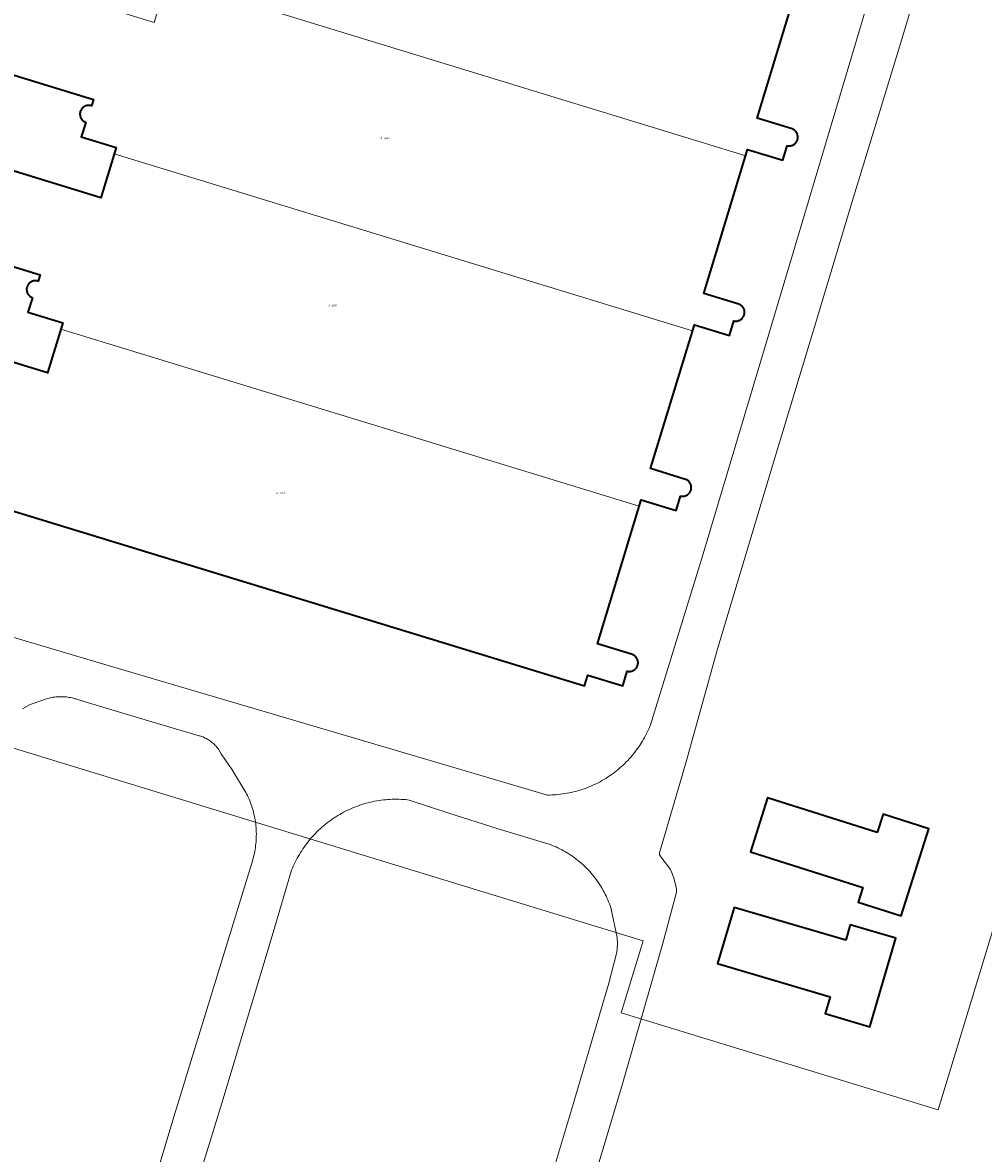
# Model space of a CAD drawing. Header units: metres. Extents: x 250001 to 257773, y 598992 to 609118.
# Tile 623 of 656: x 254031 to 254208, y 606197 to 606406. Entities that reach past the tile are written whole.
import ezdxf
from ezdxf.enums import TextEntityAlignment as Align
from ezdxf.lldxf.tags import DXFTag

# ---------------------------------------------------------------- set-up
doc = ezdxf.new("R2010")
doc.units = ezdxf.units.M
for name, color, linetype, lineweight in [('B-WE-GR-GROENVOORZIENING-GV', 252, 'Continuous', 18), ('B-WE-KG-GRENS_PERCEEL-G', 150, 'KG-PERCEEL', 18), ('B-WE-KG-GRENS_PERCEEL-S', 150, 'Continuous', 25), ('B-WE-OG-BEBOUWING-GV', 1, 'Continuous', 35), ('B-WE-OG-TERREIN_ERF-GV', 7, 'Continuous', 18), ('B-WE-VH-VERHARDING_GESLOTEN-GV', 252, 'Continuous', 18), ('X-XX-AL-REFERENTIE-G', 7, 'Continuous', 18)]:
    doc.layers.add(name, color=color, linetype=linetype, lineweight=lineweight)
doc.styles.add('NLCS-ISO', font='NLCS-ISO.ttf')
doc.styles.get("Standard").update_dxf_attribs({"font": 'NLCS-ISO.ttf'})
tags = doc.linetypes.add('KG-PERCEEL', pattern='A,5.5,-2,["P",Standard,S=1.8,R=0,X=-0.5,Y=-0.9],-2,5.5,-2,[5,NLCS.SHX,S=0.75,R=0,X=0,Y=0],-2', length=19).pattern_tags.tags
tags[6] = DXFTag(74, 10)

# ---------------------------------------------------------------- blocks, each defined once
blk = doc.blocks.new('SKG-PERCEELNUMMER-SO')
at = {"style": 'NLCS-ISO', "oblique": 10, "flags": 1}
blk.add_attdef('GEMEENTECODE', text='', height=1.8, dxfattribs=at).set_placement((0, 2.6), align=Align.MIDDLE_CENTER)
at = {"style": 'NLCS-ISO', "oblique": 10}
blk.add_attdef('SECTIE', text='', height=1.8, dxfattribs=at).set_placement((-0.5, 0), align=Align.MIDDLE_RIGHT)
blk.add_attdef('PERCEELNUMMER', text='', height=1.8, dxfattribs=at).set_placement((0.5, 0), align=Align.MIDDLE_LEFT)
blk = doc.blocks.new('BS2021-132-Xref-KAD-20210617')
at = {"layer": 'B-WE-KG-GRENS_PERCEEL-G', "flags": 128}
for points in [[(254256.194, 606302.798), (254231.381, 606310.39), (254199.46, 606205.41), (254141.068, 606223.264), (254145.104, 606236.537), (253935.426, 606300.662), (254012.312, 606553.421), (254013.901, 606592.727), (254013.157, 606592.954), (254014.385, 606623.481), (254007.646, 606657.241), (254016.856, 606687.692), (254018.196, 606723.557), (254027.42, 606754.086), (254030.357, 606832.912)], [(254057.556, 606413.792), (254055.102, 606405.718), (254020.523, 606416.309), (254015.613, 606400.158), (254043.899, 606391.496), (254043.521, 606390.348)], [(254164.019, 606381.14), (254057.556, 606413.792)], [(254172.572, 606386.077), (254166.12, 606388.056), (254173.824, 606413.41)], [(254042.517, 606387.295), (254042.211, 606387.433), (254041.941, 606387.632), (254041.717, 606387.882), (254041.551, 606388.173), (254041.448, 606388.493), (254041.415, 606388.827), (254041.451, 606389.161), (254041.556, 606389.479), (254041.725, 606389.769), (254041.95, 606390.018), (254042.222, 606390.214), (254042.529, 606390.35), (254042.857, 606390.419), (254043.193, 606390.418), (254043.521, 606390.348)], [(254042.517, 606387.295), (254041.639, 606384.624), (254048.091, 606382.649), (254047.74, 606381.495)], [(254172.572, 606386.077), (254172.881, 606385.921), (254173.149, 606385.703), (254173.364, 606385.433), (254173.517, 606385.123), (254173.6, 606384.788), (254173.61, 606384.442), (254173.545, 606384.103), (254173.41, 606383.785), (254173.21, 606383.503), (254172.954, 606383.271), (254172.654, 606383.098), (254172.325, 606382.994), (254171.981, 606382.962), (254171.638, 606383.004)], [(254047.74, 606381.495), (254045.286, 606373.422), (254010.703, 606384.009), (254005.794, 606367.86), (254034.082, 606359.201), (254033.704, 606358.053)], [(254164.019, 606381.14), (254164.369, 606382.293), (254170.82, 606380.315), (254171.638, 606383.004)], [(254154.209, 606348.868), (254047.74, 606381.495)], [(254162.764, 606353.807), (254156.312, 606355.785), (254164.019, 606381.14)], [(254032.7, 606355.001), (254032.394, 606355.139), (254032.123, 606355.337), (254031.9, 606355.588), (254031.733, 606355.879), (254031.631, 606356.199), (254031.597, 606356.533), (254031.633, 606356.866), (254031.738, 606357.185), (254031.907, 606357.475), (254032.132, 606357.724), (254032.405, 606357.92), (254032.712, 606358.056), (254033.04, 606358.125), (254033.376, 606358.124), (254033.704, 606358.053)], [(254032.7, 606355.001), (254031.821, 606352.329), (254038.273, 606350.355), (254037.922, 606349.201)], [(254162.764, 606353.807), (254163.073, 606353.651), (254163.341, 606353.433), (254163.556, 606353.163), (254163.709, 606352.853), (254163.792, 606352.518), (254163.802, 606352.172), (254163.737, 606351.833), (254163.602, 606351.515), (254163.402, 606351.233), (254163.146, 606351.001), (254162.846, 606350.828), (254162.517, 606350.724), (254162.173, 606350.692), (254161.83, 606350.734)], [(254037.922, 606349.201), (254035.469, 606341.129), (254000.883, 606351.712), (253995.973, 606335.565)], [(254154.209, 606348.868), (254154.56, 606350.022), (254161.013, 606348.044), (254161.83, 606350.734)], [(254144.399, 606316.595), (254037.922, 606349.201)], [(254152.954, 606321.535), (254146.502, 606323.512), (254154.209, 606348.868)], [(254022.821, 606322.729), (254022.003, 606320.038), (254028.456, 606318.064), (254027.851, 606316.075), (254134.334, 606283.486), (254134.939, 606285.474), (254141.391, 606283.499), (254142.209, 606286.189)], [(254152.954, 606321.535), (254153.263, 606321.379), (254153.531, 606321.161), (254153.747, 606320.891), (254153.899, 606320.581), (254153.983, 606320.246), (254153.992, 606319.9), (254153.928, 606319.561), (254153.792, 606319.243), (254153.592, 606318.961), (254153.336, 606318.728), (254153.037, 606318.556), (254152.707, 606318.451), (254152.363, 606318.42), (254152.02, 606318.462)], [(254144.399, 606316.595), (254144.75, 606317.749), (254151.202, 606315.773), (254152.02, 606318.462)], [(254143.143, 606289.262), (254136.691, 606291.238), (254144.399, 606316.595)], [(254143.143, 606289.262), (254143.451, 606289.106), (254143.72, 606288.888), (254143.935, 606288.618), (254144.088, 606288.308), (254144.171, 606287.973), (254144.18, 606287.627), (254144.116, 606287.288), (254143.98, 606286.97), (254143.78, 606286.688), (254143.525, 606286.456), (254143.225, 606286.283), (254142.896, 606286.179), (254142.552, 606286.147), (254142.209, 606286.189)]]:
    blk.add_lwpolyline(points, dxfattribs=at)
at = {"layer": 'B-WE-KG-GRENS_PERCEEL-S', "xscale": 0.2, "yscale": 0.2, "zscale": 0.2}
for p, values in [((254097.202, 606384.382), {'PERCEELNUMMER': '3263', 'SECTIE': 'A'}), ((254087.586, 606353.611), {'PERCEELNUMMER': '3264', 'SECTIE': 'A'}), ((254077.97, 606318.994), {'PERCEELNUMMER': '3265', 'SECTIE': 'A'})]:
    blk.add_blockref('SKG-PERCEELNUMMER-SO', p, dxfattribs=at).add_auto_attribs(values)
blk = doc.blocks.new('BS2021-132-Xref-BGT-GRIJS-20210617-aangepast')
at = {"layer": 'B-WE-GR-GROENVOORZIENING-GV', "flags": 128}
for points in [[(254051.439, 606179.924), (254058.71, 606204.089), (254072.241, 606248.245), (254073.054, 606250.854), (254073.165, 606251.202), (254073.268, 606251.552), (254073.364, 606251.904), (254073.452, 606252.258), (254073.532, 606252.614), (254073.604, 606252.971), (254073.668, 606253.33), (254073.725, 606253.691), (254073.774, 606254.053), (254073.814, 606254.415), (254073.847, 606254.778), (254073.872, 606255.143), (254073.888, 606255.507), (254073.897, 606255.872), (254073.898, 606256.237), (254073.891, 606256.601), (254073.875, 606256.966), (254073.852, 606257.33), (254073.821, 606257.694), (254073.782, 606258.056), (254073.735, 606258.418), (254073.68, 606258.779), (254073.617, 606259.138), (254073.546, 606259.496), (254073.467, 606259.852), (254073.381, 606260.207), (254073.287, 606260.56), (254073.185, 606260.91), (254073.075, 606261.258), (254072.958, 606261.603), (254072.833, 606261.946), (254072.701, 606262.286), (254072.562, 606262.624), (254072.415, 606262.957), (254072.26, 606263.288), (254072.099, 606263.615), (254071.978, 606263.849), (254069.445, 606268.038), (254067.449, 606270.992), (254066.905, 606271.814), (254066.769, 606271.998), (254066.628, 606272.178), (254066.479, 606272.352), (254066.326, 606272.521), (254066.166, 606272.685), (254066, 606272.843), (254065.829, 606272.995), (254065.653, 606273.141), (254065.472, 606273.281), (254065.286, 606273.414), (254065.095, 606273.541), (254064.901, 606273.661), (254064.702, 606273.774), (254064.499, 606273.88), (254064.293, 606273.979), (254064.083, 606274.071), (254063.87, 606274.155), (254063.655, 606274.232), (254063.437, 606274.302), (254063.391, 606274.315), (254054.624, 606276.844), (254042.363, 606280.538), (254040.654, 606281.075), (254040.486, 606281.126), (254040.228, 606281.199), (254039.968, 606281.263), (254039.706, 606281.32), (254039.443, 606281.368), (254039.178, 606281.409), (254038.912, 606281.442), (254038.645, 606281.467), (254038.378, 606281.484), (254038.11, 606281.493), (254037.842, 606281.494), (254037.574, 606281.487), (254037.307, 606281.472), (254037.04, 606281.449), (254036.773, 606281.419), (254036.508, 606281.38), (254036.245, 606281.333), (254035.982, 606281.278), (254035.722, 606281.216), (254035.463, 606281.146), (254032.271, 606280.03), (254030.83, 606279.288)], [(254124.578, 606180.801), (254131.96, 606205.375), (254138.82, 606228.75), (254140.268, 606234.437), (254140.404, 606235.861), (254140.35, 606237.128), (254139.175, 606242.634), (254139.049, 606243), (254138.915, 606243.364), (254138.774, 606243.724), (254138.625, 606244.082), (254138.469, 606244.437), (254138.306, 606244.788), (254138.135, 606245.136), (254137.958, 606245.48), (254137.773, 606245.82), (254137.581, 606246.157), (254137.383, 606246.49), (254137.177, 606246.818), (254136.965, 606247.142), (254136.746, 606247.462), (254136.521, 606247.777), (254136.289, 606248.087), (254136.051, 606248.392), (254135.806, 606248.693), (254135.556, 606248.988), (254135.299, 606249.278), (254135.037, 606249.563), (254134.768, 606249.842), (254134.494, 606250.116), (254134.214, 606250.384), (254133.929, 606250.646), (254133.639, 606250.902), (254133.343, 606251.152), (254133.042, 606251.396), (254132.736, 606251.634), (254132.426, 606251.865), (254132.11, 606252.09), (254131.79, 606252.308), (254131.466, 606252.52), (254131.137, 606252.725), (254130.804, 606252.923), (254130.467, 606253.114), (254130.126, 606253.298), (254129.782, 606253.475), (254129.434, 606253.645), (254129.082, 606253.808), (254128.727, 606253.963), (254128.37, 606254.111), (254128.009, 606254.252), (254127.645, 606254.385), (254127.58, 606254.408), (254118.4, 606257.181), (254109.154, 606260.095), (254102.058, 606262.459), (254101.758, 606262.492), (254101.353, 606262.53), (254100.947, 606262.56), (254100.541, 606262.582), (254100.135, 606262.597), (254099.728, 606262.603), (254099.321, 606262.601), (254098.915, 606262.591), (254098.509, 606262.573), (254098.103, 606262.547), (254097.698, 606262.513), (254097.293, 606262.471), (254096.889, 606262.421), (254096.487, 606262.364), (254096.086, 606262.298), (254095.686, 606262.224), (254095.287, 606262.143), (254094.891, 606262.054), (254094.496, 606261.957), (254094.103, 606261.852), (254093.712, 606261.74), (254093.323, 606261.62), (254092.937, 606261.492), (254092.554, 606261.356), (254092.173, 606261.214), (254091.795, 606261.063), (254091.42, 606260.906), (254091.049, 606260.741), (254090.681, 606260.568), (254090.316, 606260.389), (254089.954, 606260.202), (254089.597, 606260.008), (254089.243, 606259.808), (254088.894, 606259.6), (254088.548, 606259.385), (254088.207, 606259.164), (254087.87, 606258.936), (254087.538, 606258.702), (254087.21, 606258.461), (254086.887, 606258.214), (254086.57, 606257.96), (254086.257, 606257.7), (254085.949, 606257.434), (254085.647, 606257.162), (254085.35, 606256.884), (254085.059, 606256.6), (254084.773, 606256.311), (254084.493, 606256.016), (254084.219, 606255.716), (254083.951, 606255.41), (254083.689, 606255.099), (254083.433, 606254.783), (254083.183, 606254.462), (254082.94, 606254.136), (254082.703, 606253.806), (254082.473, 606253.471), (254082.249, 606253.131), (254082.032, 606252.787), (254081.822, 606252.439), (254081.619, 606252.087), (254081.422, 606251.731), (254081.233, 606251.371), (254081.051, 606251.007), (254080.876, 606250.64), (254080.708, 606250.269), (254080.548, 606249.896), (254080.395, 606249.519), (254076.996, 606238.085), (254067.538, 606206.634), (254057.346, 606173.545)]]:
    blk.add_lwpolyline(points, dxfattribs=at)
at = {"layer": 'B-WE-OG-BEBOUWING-GV', "flags": 128}
for points in [[(254015.613, 606400.158), (254043.899, 606391.496), (254043.521, 606390.348), (254043.47, 606390.364), (254043.36, 606390.392), (254043.248, 606390.411), (254043.135, 606390.424), (254043.022, 606390.428), (254042.909, 606390.424), (254042.796, 606390.412), (254042.685, 606390.392), (254042.575, 606390.364), (254042.467, 606390.329), (254042.362, 606390.286), (254042.26, 606390.236), (254042.162, 606390.179), (254042.069, 606390.115), (254041.98, 606390.044), (254041.896, 606389.968), (254041.818, 606389.885), (254041.746, 606389.798), (254041.68, 606389.706), (254041.621, 606389.609), (254041.569, 606389.508), (254041.524, 606389.404), (254041.487, 606389.297), (254041.457, 606389.188), (254041.435, 606389.076), (254041.421, 606388.964), (254041.415, 606388.851), (254041.417, 606388.737), (254041.427, 606388.624), (254041.444, 606388.512), (254041.47, 606388.402), (254041.503, 606388.294), (254041.545, 606388.188), (254041.593, 606388.085), (254041.648, 606387.987), (254041.71, 606387.892), (254041.779, 606387.802), (254041.854, 606387.717), (254041.935, 606387.637), (254042.021, 606387.563), (254042.112, 606387.496), (254042.208, 606387.435), (254042.307, 606387.381), (254042.411, 606387.334), (254042.517, 606387.295), (254041.639, 606384.624), (254048.091, 606382.649), (254045.286, 606373.422), (254010.703, 606384.009)], [(254005.794, 606367.86), (254034.082, 606359.201), (254033.704, 606358.053), (254033.651, 606358.069), (254033.541, 606358.097), (254033.429, 606358.117), (254033.317, 606358.129), (254033.203, 606358.133), (254033.09, 606358.129), (254032.977, 606358.117), (254032.866, 606358.097), (254032.756, 606358.069), (254032.648, 606358.034), (254032.543, 606357.991), (254032.442, 606357.941), (254032.344, 606357.884), (254032.25, 606357.82), (254032.161, 606357.749), (254032.078, 606357.673), (254032, 606357.591), (254031.928, 606357.503), (254031.862, 606357.411), (254031.803, 606357.314), (254031.751, 606357.213), (254031.706, 606357.109), (254031.669, 606357.002), (254031.639, 606356.893), (254031.617, 606356.782), (254031.603, 606356.669), (254031.597, 606356.556), (254031.599, 606356.442), (254031.609, 606356.33), (254031.627, 606356.218), (254031.653, 606356.107), (254031.686, 606355.999), (254031.727, 606355.893), (254031.775, 606355.791), (254031.831, 606355.692), (254031.893, 606355.597), (254031.962, 606355.507), (254032.037, 606355.422), (254032.118, 606355.343), (254032.204, 606355.269), (254032.295, 606355.202), (254032.391, 606355.141), (254032.49, 606355.087), (254032.594, 606355.04), (254032.7, 606355.001), (254031.821, 606352.329), (254038.273, 606350.355), (254035.469, 606341.129), (254000.883, 606351.712)], [(254027.851, 606316.075), (254134.334, 606283.486), (254134.939, 606285.474), (254141.391, 606283.499), (254142.209, 606286.189), (254142.288, 606286.172), (254142.401, 606286.156), (254142.514, 606286.148), (254142.627, 606286.147), (254142.74, 606286.155), (254142.853, 606286.17), (254142.964, 606286.194), (254143.073, 606286.225), (254143.179, 606286.264), (254143.283, 606286.31), (254143.383, 606286.363), (254143.479, 606286.424), (254143.571, 606286.491), (254143.657, 606286.564), (254143.739, 606286.643), (254143.814, 606286.728), (254143.884, 606286.818), (254143.946, 606286.912), (254144.003, 606287.011), (254144.052, 606287.113), (254144.093, 606287.219), (254144.127, 606287.327), (254144.153, 606287.437), (254144.172, 606287.549), (254144.183, 606287.662), (254144.185, 606287.775), (254144.18, 606287.889), (254144.167, 606288.001), (254144.145, 606288.113), (254144.116, 606288.223), (254144.08, 606288.33), (254144.035, 606288.434), (254143.984, 606288.536), (254143.926, 606288.633), (254143.86, 606288.726), (254143.789, 606288.814), (254143.711, 606288.896), (254143.628, 606288.974), (254143.54, 606289.045), (254143.447, 606289.109), (254143.349, 606289.167), (254143.248, 606289.218), (254143.143, 606289.262), (254136.691, 606291.238), (254144.75, 606317.749), (254151.202, 606315.773), (254152.02, 606318.462), (254152.101, 606318.445), (254152.214, 606318.429), (254152.327, 606318.42), (254152.44, 606318.42), (254152.553, 606318.428), (254152.666, 606318.443), (254152.777, 606318.467), (254152.886, 606318.498), (254152.992, 606318.537), (254153.096, 606318.583), (254153.196, 606318.637), (254153.292, 606318.697), (254153.383, 606318.764), (254153.47, 606318.837), (254153.551, 606318.917), (254153.627, 606319.001), (254153.696, 606319.091), (254153.759, 606319.186), (254153.815, 606319.284), (254153.864, 606319.387), (254153.905, 606319.492), (254153.939, 606319.6), (254153.966, 606319.711), (254153.984, 606319.823), (254153.995, 606319.936), (254153.997, 606320.049), (254153.992, 606320.162), (254153.978, 606320.275), (254153.957, 606320.387), (254153.928, 606320.496), (254153.891, 606320.604), (254153.847, 606320.708), (254153.795, 606320.809), (254153.737, 606320.906), (254153.672, 606320.999), (254153.6, 606321.087), (254153.523, 606321.17), (254153.439, 606321.247), (254153.351, 606321.318), (254153.258, 606321.383), (254153.16, 606321.44), (254153.059, 606321.491), (254152.954, 606321.535), (254146.502, 606323.512), (254154.56, 606350.022), (254161.013, 606348.044), (254161.83, 606350.734), (254161.91, 606350.717), (254162.022, 606350.701), (254162.135, 606350.693), (254162.249, 606350.692), (254162.362, 606350.7), (254162.474, 606350.716), (254162.585, 606350.739), (254162.694, 606350.77), (254162.801, 606350.809), (254162.905, 606350.855), (254163.005, 606350.909), (254163.101, 606350.969), (254163.192, 606351.036), (254163.279, 606351.109), (254163.36, 606351.188), (254163.436, 606351.273), (254163.505, 606351.363), (254163.568, 606351.457), (254163.624, 606351.556), (254163.673, 606351.658), (254163.714, 606351.764), (254163.749, 606351.872), (254163.775, 606351.982), (254163.793, 606352.094), (254163.804, 606352.207), (254163.807, 606352.321), (254163.801, 606352.434), (254163.788, 606352.547), (254163.766, 606352.658), (254163.738, 606352.768), (254163.701, 606352.875), (254163.657, 606352.979), (254163.605, 606353.081), (254163.547, 606353.178), (254163.481, 606353.271), (254163.41, 606353.359), (254163.332, 606353.442), (254163.249, 606353.519), (254163.161, 606353.59), (254163.068, 606353.655), (254162.97, 606353.712), (254162.869, 606353.763), (254162.764, 606353.807), (254156.312, 606355.785), (254164.369, 606382.293), (254170.82, 606380.315), (254171.638, 606383.004), (254171.718, 606382.987), (254171.83, 606382.971), (254171.943, 606382.963), (254172.057, 606382.962), (254172.17, 606382.97), (254172.282, 606382.986), (254172.393, 606383.009), (254172.502, 606383.04), (254172.609, 606383.079), (254172.713, 606383.125), (254172.813, 606383.179), (254172.909, 606383.239), (254173, 606383.306), (254173.087, 606383.379), (254173.168, 606383.458), (254173.244, 606383.543), (254173.313, 606383.633), (254173.376, 606383.727), (254173.432, 606383.826), (254173.481, 606383.928), (254173.523, 606384.034), (254173.556, 606384.142), (254173.583, 606384.252), (254173.601, 606384.364), (254173.612, 606384.477), (254173.615, 606384.591), (254173.609, 606384.704), (254173.596, 606384.817), (254173.574, 606384.928), (254173.545, 606385.038), (254173.509, 606385.145), (254173.465, 606385.249), (254173.413, 606385.351), (254173.355, 606385.448), (254173.29, 606385.541), (254173.218, 606385.629), (254173.14, 606385.712), (254173.057, 606385.789), (254172.969, 606385.86), (254172.876, 606385.924), (254172.778, 606385.982), (254172.677, 606386.033), (254172.572, 606386.077), (254166.12, 606388.056), (254174.174, 606414.563)]]:
    blk.add_lwpolyline(points, dxfattribs=at)
for points in [[(254188.226, 606256.465), (254168.04, 606262.891), (254164.873, 606252.944), (254185.606, 606246.344), (254184.743, 606243.632), (254192.659, 606241.113), (254197.761, 606257.142), (254189.299, 606259.835)], [(254182.435, 606236.619), (254161.867, 606242.662), (254158.828, 606232.317), (254179.545, 606226.23), (254178.628, 606223.112), (254186.881, 606220.687), (254191.674, 606237), (254183.273, 606239.468)]]:
    blk.add_lwpolyline(points, close=True, dxfattribs=at)
at = {"layer": 'B-WE-OG-TERREIN_ERF-GV', "flags": 128}
for points in [[(254204.969, 606443.566), (254192.377, 606401.403), (254183.852, 606373.52), (254176.656, 606349.639), (254169.421, 606325.704), (254158.892, 606290.501), (254152.93, 606269.084), (254148.137, 606252.744), (254148.14, 606252.355), (254148.387, 606251.973), (254150.186, 606249.633), (254150.762, 606248.12), (254151.265, 606246.095), (254151.29, 606245.481), (254148.693, 606235.875), (254141.325, 606210.163), (254128.368, 606166.916)], [(254001.718, 606300.597), (254044.977, 606287.731), (254105.303, 606269.904), (254127.5, 606263.377), (254127.904, 606263.381), (254128.308, 606263.394), (254128.712, 606263.415), (254129.115, 606263.443), (254129.517, 606263.48), (254129.919, 606263.524), (254130.32, 606263.576), (254130.72, 606263.637), (254131.118, 606263.705), (254131.515, 606263.781), (254131.91, 606263.865), (254132.304, 606263.957), (254132.696, 606264.056), (254133.085, 606264.163), (254133.473, 606264.278), (254133.858, 606264.401), (254134.24, 606264.531), (254134.62, 606264.669), (254134.998, 606264.814), (254135.372, 606264.967), (254135.743, 606265.127), (254136.111, 606265.294), (254136.475, 606265.469), (254136.836, 606265.65), (254137.194, 606265.839), (254137.547, 606266.035), (254137.897, 606266.238), (254138.242, 606266.448), (254138.584, 606266.665), (254138.92, 606266.888), (254139.253, 606267.118), (254139.581, 606267.354), (254139.904, 606267.597), (254140.222, 606267.846), (254140.535, 606268.102), (254140.843, 606268.363), (254141.146, 606268.631), (254141.443, 606268.905), (254141.735, 606269.184), (254142.022, 606269.469), (254142.302, 606269.76), (254142.578, 606270.056), (254142.846, 606270.358), (254143.109, 606270.665), (254143.366, 606270.977), (254143.617, 606271.294), (254143.861, 606271.616), (254144.099, 606271.943), (254144.33, 606272.274), (254144.555, 606272.61), (254144.773, 606272.95), (254144.984, 606273.295), (254145.189, 606273.643), (254145.386, 606273.996), (254145.577, 606274.352), (254145.76, 606274.713), (254145.936, 606275.076), (254146.105, 606275.444), (254146.267, 606275.814), (254146.421, 606276.188), (254146.474, 606276.32), (254156.012, 606307.187), (254172.995, 606364.095), (254190.115, 606421.63)], [(254174.174, 606414.563), (254166.12, 606388.056), (254172.572, 606386.077), (254172.677, 606386.033), (254172.778, 606385.982), (254172.876, 606385.924), (254172.969, 606385.86), (254173.057, 606385.789), (254173.14, 606385.712), (254173.218, 606385.629), (254173.29, 606385.541), (254173.355, 606385.448), (254173.413, 606385.351), (254173.465, 606385.249), (254173.509, 606385.145), (254173.545, 606385.038), (254173.574, 606384.928), (254173.596, 606384.817), (254173.609, 606384.704), (254173.615, 606384.591), (254173.612, 606384.477), (254173.601, 606384.364), (254173.583, 606384.252), (254173.556, 606384.142), (254173.523, 606384.034), (254173.481, 606383.928), (254173.432, 606383.826), (254173.376, 606383.727), (254173.313, 606383.633), (254173.244, 606383.543), (254173.168, 606383.458), (254173.087, 606383.379), (254173, 606383.306), (254172.909, 606383.239), (254172.813, 606383.179), (254172.713, 606383.125), (254172.609, 606383.079), (254172.502, 606383.04), (254172.393, 606383.009), (254172.282, 606382.986), (254172.17, 606382.97), (254172.057, 606382.962), (254171.943, 606382.963), (254171.83, 606382.971), (254171.718, 606382.987), (254171.638, 606383.004), (254170.82, 606380.315), (254164.369, 606382.293), (254156.312, 606355.785), (254162.764, 606353.807), (254162.869, 606353.763), (254162.97, 606353.712), (254163.068, 606353.655), (254163.161, 606353.59), (254163.249, 606353.519), (254163.332, 606353.442), (254163.41, 606353.359), (254163.481, 606353.271), (254163.547, 606353.178), (254163.605, 606353.081), (254163.657, 606352.979), (254163.701, 606352.875), (254163.738, 606352.768), (254163.766, 606352.658), (254163.788, 606352.547), (254163.801, 606352.434), (254163.807, 606352.321), (254163.804, 606352.207), (254163.793, 606352.094), (254163.775, 606351.982), (254163.749, 606351.872), (254163.714, 606351.764), (254163.673, 606351.658), (254163.624, 606351.556), (254163.568, 606351.457), (254163.505, 606351.363), (254163.436, 606351.273), (254163.36, 606351.188), (254163.279, 606351.109), (254163.192, 606351.036), (254163.101, 606350.969), (254163.005, 606350.909), (254162.905, 606350.855), (254162.801, 606350.809), (254162.694, 606350.77), (254162.585, 606350.739), (254162.474, 606350.716), (254162.362, 606350.7), (254162.249, 606350.692), (254162.135, 606350.693), (254162.022, 606350.701), (254161.91, 606350.717), (254161.83, 606350.734), (254161.013, 606348.044), (254154.56, 606350.022), (254146.502, 606323.512), (254152.954, 606321.535), (254153.059, 606321.491), (254153.16, 606321.44), (254153.258, 606321.383), (254153.351, 606321.318), (254153.439, 606321.247), (254153.523, 606321.17), (254153.6, 606321.087), (254153.672, 606320.999), (254153.737, 606320.906), (254153.795, 606320.809), (254153.847, 606320.708), (254153.891, 606320.604), (254153.928, 606320.496), (254153.957, 606320.387), (254153.978, 606320.275), (254153.992, 606320.162), (254153.997, 606320.049), (254153.995, 606319.936), (254153.984, 606319.823), (254153.966, 606319.711), (254153.939, 606319.6), (254153.905, 606319.492), (254153.864, 606319.387), (254153.815, 606319.284), (254153.759, 606319.186), (254153.696, 606319.091), (254153.627, 606319.001), (254153.551, 606318.917), (254153.47, 606318.837), (254153.383, 606318.764), (254153.292, 606318.697), (254153.196, 606318.637), (254153.096, 606318.583), (254152.992, 606318.537), (254152.886, 606318.498), (254152.777, 606318.467), (254152.666, 606318.443), (254152.553, 606318.428), (254152.44, 606318.42), (254152.327, 606318.42), (254152.214, 606318.429), (254152.101, 606318.445), (254152.02, 606318.462), (254151.202, 606315.773), (254144.75, 606317.749), (254136.691, 606291.238), (254143.143, 606289.262), (254143.248, 606289.218), (254143.349, 606289.167), (254143.447, 606289.109), (254143.54, 606289.045), (254143.628, 606288.974), (254143.711, 606288.896), (254143.789, 606288.814), (254143.86, 606288.726), (254143.926, 606288.633), (254143.984, 606288.536), (254144.035, 606288.434), (254144.08, 606288.33), (254144.116, 606288.223), (254144.145, 606288.113), (254144.167, 606288.001), (254144.18, 606287.889), (254144.185, 606287.775), (254144.183, 606287.662), (254144.172, 606287.549), (254144.153, 606287.437), (254144.127, 606287.327), (254144.093, 606287.219), (254144.052, 606287.113), (254144.003, 606287.011), (254143.946, 606286.912), (254143.884, 606286.818), (254143.814, 606286.728), (254143.739, 606286.643), (254143.657, 606286.564), (254143.571, 606286.491), (254143.479, 606286.424), (254143.383, 606286.363), (254143.283, 606286.31), (254143.179, 606286.264), (254143.073, 606286.225), (254142.964, 606286.194), (254142.853, 606286.17), (254142.74, 606286.155), (254142.627, 606286.147), (254142.514, 606286.148), (254142.401, 606286.156), (254142.288, 606286.172), (254142.209, 606286.189), (254141.391, 606283.499), (254134.939, 606285.474), (254134.334, 606283.486), (254027.851, 606316.075)], [(254000.883, 606351.712), (254035.469, 606341.129), (254038.273, 606350.355), (254031.821, 606352.329), (254032.7, 606355.001), (254032.594, 606355.04), (254032.49, 606355.087), (254032.391, 606355.141), (254032.295, 606355.202), (254032.204, 606355.269), (254032.118, 606355.343), (254032.037, 606355.422), (254031.962, 606355.507), (254031.893, 606355.597), (254031.831, 606355.692), (254031.775, 606355.791), (254031.727, 606355.893), (254031.686, 606355.999), (254031.653, 606356.107), (254031.627, 606356.218), (254031.609, 606356.33), (254031.599, 606356.442), (254031.597, 606356.556), (254031.603, 606356.669), (254031.617, 606356.782), (254031.639, 606356.893), (254031.669, 606357.002), (254031.706, 606357.109), (254031.751, 606357.213), (254031.803, 606357.314), (254031.862, 606357.411), (254031.928, 606357.503), (254032, 606357.591), (254032.078, 606357.673), (254032.161, 606357.749), (254032.25, 606357.82), (254032.344, 606357.884), (254032.442, 606357.941), (254032.543, 606357.991), (254032.648, 606358.034), (254032.756, 606358.069), (254032.866, 606358.097), (254032.977, 606358.117), (254033.09, 606358.129), (254033.203, 606358.133), (254033.317, 606358.129), (254033.429, 606358.117), (254033.541, 606358.097), (254033.651, 606358.069), (254033.704, 606358.053), (254034.082, 606359.201), (254005.794, 606367.86)], [(254010.703, 606384.009), (254045.286, 606373.422), (254048.091, 606382.649), (254041.639, 606384.624), (254042.517, 606387.295), (254042.411, 606387.334), (254042.307, 606387.381), (254042.208, 606387.435), (254042.112, 606387.496), (254042.021, 606387.563), (254041.935, 606387.637), (254041.854, 606387.717), (254041.779, 606387.802), (254041.71, 606387.892), (254041.648, 606387.987), (254041.593, 606388.085), (254041.545, 606388.188), (254041.503, 606388.294), (254041.47, 606388.402), (254041.444, 606388.512), (254041.427, 606388.624), (254041.417, 606388.737), (254041.415, 606388.851), (254041.421, 606388.964), (254041.435, 606389.076), (254041.457, 606389.188), (254041.487, 606389.297), (254041.524, 606389.404), (254041.569, 606389.508), (254041.621, 606389.609), (254041.68, 606389.706), (254041.746, 606389.798), (254041.818, 606389.885), (254041.896, 606389.968), (254041.98, 606390.044), (254042.069, 606390.115), (254042.162, 606390.179), (254042.26, 606390.236), (254042.362, 606390.286), (254042.467, 606390.329), (254042.575, 606390.364), (254042.685, 606390.392), (254042.796, 606390.412), (254042.909, 606390.424), (254043.022, 606390.428), (254043.135, 606390.424), (254043.248, 606390.411), (254043.36, 606390.392), (254043.47, 606390.364), (254043.521, 606390.348), (254043.899, 606391.496), (254015.613, 606400.158)]]:
    blk.add_lwpolyline(points, dxfattribs=at)
for points in [[(254188.226, 606256.465), (254189.299, 606259.835), (254197.761, 606257.142), (254192.659, 606241.113), (254184.743, 606243.632), (254185.606, 606246.344), (254164.873, 606252.944), (254168.04, 606262.891)], [(254182.435, 606236.619), (254183.273, 606239.468), (254191.674, 606237), (254186.881, 606220.687), (254178.628, 606223.112), (254179.545, 606226.23), (254158.828, 606232.317), (254161.867, 606242.662)]]:
    blk.add_lwpolyline(points, close=True, dxfattribs=at)
at = {"layer": 'B-WE-VH-VERHARDING_GESLOTEN-GV', "flags": 128}
for points in [[(254128.368, 606166.916), (254141.325, 606210.163), (254148.693, 606235.875), (254151.29, 606245.481), (254151.265, 606246.095), (254150.762, 606248.12), (254150.186, 606249.633), (254148.387, 606251.973), (254148.14, 606252.355), (254148.137, 606252.744), (254152.93, 606269.084), (254158.892, 606290.501), (254169.421, 606325.704), (254176.656, 606349.639), (254183.852, 606373.52), (254192.377, 606401.403), (254204.969, 606443.566)], [(254190.115, 606421.63), (254172.995, 606364.095), (254156.012, 606307.187), (254146.474, 606276.32), (254146.421, 606276.188), (254146.267, 606275.814), (254146.105, 606275.444), (254145.936, 606275.076), (254145.76, 606274.713), (254145.577, 606274.352), (254145.386, 606273.996), (254145.189, 606273.643), (254144.984, 606273.295), (254144.773, 606272.95), (254144.555, 606272.61), (254144.33, 606272.274), (254144.099, 606271.943), (254143.861, 606271.616), (254143.617, 606271.294), (254143.366, 606270.977), (254143.109, 606270.665), (254142.846, 606270.358), (254142.578, 606270.056), (254142.302, 606269.76), (254142.022, 606269.469), (254141.735, 606269.184), (254141.443, 606268.905), (254141.146, 606268.631), (254140.843, 606268.363), (254140.535, 606268.102), (254140.222, 606267.846), (254139.904, 606267.597), (254139.581, 606267.354), (254139.253, 606267.118), (254138.92, 606266.888), (254138.584, 606266.665), (254138.242, 606266.448), (254137.897, 606266.238), (254137.547, 606266.035), (254137.194, 606265.839), (254136.836, 606265.65), (254136.475, 606265.469), (254136.111, 606265.294), (254135.743, 606265.127), (254135.372, 606264.967), (254134.998, 606264.814), (254134.62, 606264.669), (254134.24, 606264.531), (254133.858, 606264.401), (254133.473, 606264.278), (254133.085, 606264.163), (254132.696, 606264.056), (254132.304, 606263.957), (254131.91, 606263.865), (254131.515, 606263.781), (254131.118, 606263.705), (254130.72, 606263.637), (254130.32, 606263.576), (254129.919, 606263.524), (254129.517, 606263.48), (254129.115, 606263.443), (254128.712, 606263.415), (254128.308, 606263.394), (254127.904, 606263.381), (254127.5, 606263.377), (254105.303, 606269.904), (254044.977, 606287.731), (254001.718, 606300.597)], [(254030.83, 606279.288), (254032.271, 606280.03), (254035.463, 606281.146), (254035.722, 606281.216), (254035.982, 606281.278), (254036.245, 606281.333), (254036.508, 606281.38), (254036.773, 606281.419), (254037.04, 606281.449), (254037.307, 606281.472), (254037.574, 606281.487), (254037.842, 606281.494), (254038.11, 606281.493), (254038.378, 606281.484), (254038.645, 606281.467), (254038.912, 606281.442), (254039.178, 606281.409), (254039.443, 606281.368), (254039.706, 606281.32), (254039.968, 606281.263), (254040.228, 606281.199), (254040.486, 606281.126), (254040.654, 606281.075), (254042.363, 606280.538), (254054.624, 606276.844), (254063.391, 606274.315), (254063.437, 606274.302), (254063.655, 606274.232), (254063.87, 606274.155), (254064.083, 606274.071), (254064.293, 606273.979), (254064.499, 606273.88), (254064.702, 606273.774), (254064.901, 606273.661), (254065.095, 606273.541), (254065.286, 606273.414), (254065.472, 606273.281), (254065.653, 606273.141), (254065.829, 606272.995), (254066, 606272.843), (254066.166, 606272.685), (254066.326, 606272.521), (254066.479, 606272.352), (254066.628, 606272.178), (254066.769, 606271.998), (254066.905, 606271.814), (254067.449, 606270.992), (254069.445, 606268.038), (254071.978, 606263.849), (254072.099, 606263.615), (254072.26, 606263.288), (254072.415, 606262.957), (254072.562, 606262.624), (254072.701, 606262.286), (254072.833, 606261.946), (254072.958, 606261.603), (254073.075, 606261.258), (254073.185, 606260.91), (254073.287, 606260.56), (254073.381, 606260.207), (254073.467, 606259.852), (254073.546, 606259.496), (254073.617, 606259.138), (254073.68, 606258.779), (254073.735, 606258.418), (254073.782, 606258.056), (254073.821, 606257.694), (254073.852, 606257.33), (254073.875, 606256.966), (254073.891, 606256.601), (254073.898, 606256.237), (254073.897, 606255.872), (254073.888, 606255.507), (254073.872, 606255.143), (254073.847, 606254.778), (254073.814, 606254.415), (254073.774, 606254.053), (254073.725, 606253.691), (254073.668, 606253.33), (254073.604, 606252.971), (254073.532, 606252.614), (254073.452, 606252.258), (254073.364, 606251.904), (254073.268, 606251.552), (254073.165, 606251.202), (254073.054, 606250.854), (254072.241, 606248.245), (254058.71, 606204.089), (254051.439, 606179.924)], [(254057.346, 606173.545), (254067.538, 606206.634), (254076.996, 606238.085), (254080.395, 606249.519), (254080.548, 606249.896), (254080.708, 606250.269), (254080.876, 606250.64), (254081.051, 606251.007), (254081.233, 606251.371), (254081.422, 606251.731), (254081.619, 606252.087), (254081.822, 606252.439), (254082.032, 606252.787), (254082.249, 606253.131), (254082.473, 606253.471), (254082.703, 606253.806), (254082.94, 606254.136), (254083.183, 606254.462), (254083.433, 606254.783), (254083.689, 606255.099), (254083.951, 606255.41), (254084.219, 606255.716), (254084.493, 606256.016), (254084.773, 606256.311), (254085.059, 606256.6), (254085.35, 606256.884), (254085.647, 606257.162), (254085.949, 606257.434), (254086.257, 606257.7), (254086.57, 606257.96), (254086.887, 606258.214), (254087.21, 606258.461), (254087.538, 606258.702), (254087.87, 606258.936), (254088.207, 606259.164), (254088.548, 606259.385), (254088.894, 606259.6), (254089.243, 606259.808), (254089.597, 606260.008), (254089.954, 606260.202), (254090.316, 606260.389), (254090.681, 606260.568), (254091.049, 606260.741), (254091.42, 606260.906), (254091.795, 606261.063), (254092.173, 606261.214), (254092.554, 606261.356), (254092.937, 606261.492), (254093.323, 606261.62), (254093.712, 606261.74), (254094.103, 606261.852), (254094.496, 606261.957), (254094.891, 606262.054), (254095.287, 606262.143), (254095.686, 606262.224), (254096.086, 606262.298), (254096.487, 606262.364), (254096.889, 606262.421), (254097.293, 606262.471), (254097.698, 606262.513), (254098.103, 606262.547), (254098.509, 606262.573), (254098.915, 606262.591), (254099.321, 606262.601), (254099.728, 606262.603), (254100.135, 606262.597), (254100.541, 606262.582), (254100.947, 606262.56), (254101.353, 606262.53), (254101.758, 606262.492), (254102.058, 606262.459), (254109.154, 606260.095), (254118.4, 606257.181), (254127.58, 606254.408), (254127.645, 606254.385), (254128.009, 606254.252), (254128.37, 606254.111), (254128.727, 606253.963), (254129.082, 606253.808), (254129.434, 606253.645), (254129.782, 606253.475), (254130.126, 606253.298), (254130.467, 606253.114), (254130.804, 606252.923), (254131.137, 606252.725), (254131.466, 606252.52), (254131.79, 606252.308), (254132.11, 606252.09), (254132.426, 606251.865), (254132.736, 606251.634), (254133.042, 606251.396), (254133.343, 606251.152), (254133.639, 606250.902), (254133.929, 606250.646), (254134.214, 606250.384), (254134.494, 606250.116), (254134.768, 606249.842), (254135.037, 606249.563), (254135.299, 606249.278), (254135.556, 606248.988), (254135.806, 606248.693), (254136.051, 606248.392), (254136.289, 606248.087), (254136.521, 606247.777), (254136.746, 606247.462), (254136.965, 606247.142), (254137.177, 606246.818), (254137.383, 606246.49), (254137.581, 606246.157), (254137.773, 606245.82), (254137.958, 606245.48), (254138.135, 606245.136), (254138.306, 606244.788), (254138.469, 606244.437), (254138.625, 606244.082), (254138.774, 606243.724), (254138.915, 606243.364), (254139.049, 606243), (254139.175, 606242.634), (254140.35, 606237.128), (254140.404, 606235.861), (254140.268, 606234.437), (254138.82, 606228.75), (254131.96, 606205.375), (254124.578, 606180.801)]]:
    blk.add_lwpolyline(points, dxfattribs=at)

msp = doc.modelspace()

# ---------------------------------------------------------------- block references
at = {"layer": 'X-XX-AL-REFERENTIE-G'}
for name in ['BS2021-132-Xref-BGT-GRIJS-20210617-aangepast', 'BS2021-132-Xref-KAD-20210617']:
    msp.add_blockref(name, (0, 0), dxfattribs=at)

doc.saveas('drawing.dxf')
